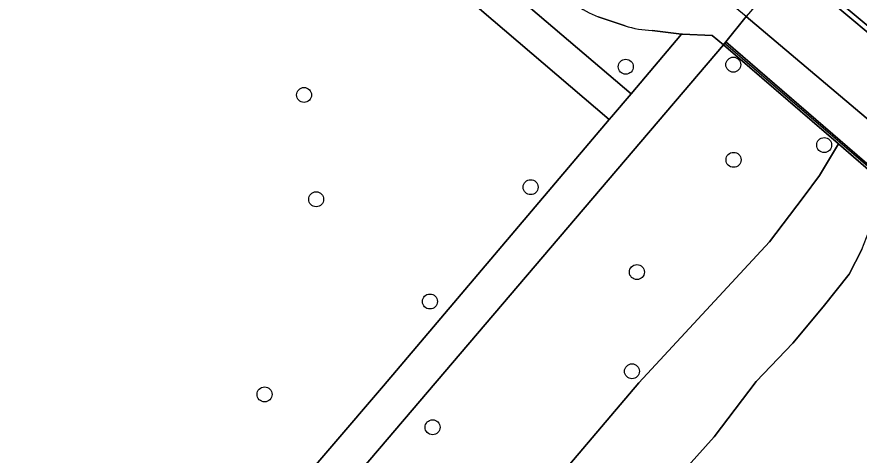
# Model space of a CAD drawing. Extents: x 161477 to 163040, y 383680 to 384871.
# Drawn here: x 161706 to 161761, y 384463.8 to 384492.4 of the extents above; entities that cross this region are included whole.
import ezdxf

# ---------------------------------------------------------------- set-up
doc = ezdxf.new("R2010")
doc.units = 0
for name, color, linetype in [('IMGEO_Berm_groen', 7, 'Continuous'), ('IMGEO_Boom', 7, 'Continuous'), ('IMGEO_Fietspad_gesloten', 7, 'Continuous'), ('IMGEO_Groenvoorziening', 7, 'Continuous'), ('IMGEO_Hek', 7, 'Continuous'), ('IMGEO_Muur', 7, 'Continuous'), ('IMGEO_Oever', 7, 'Continuous'), ('IMGEO_Rijbaan_lokaal_gesloten', 7, 'Continuous'), ('IMGEO_Verkeerseiland_open', 7, 'Continuous'), ('IMGEO_Voetpad_open', 7, 'Continuous'), ('IMGEO_Waterloop', 7, 'Continuous')]:
    doc.layers.add(name, color=color, linetype=linetype)

msp = doc.modelspace()

# ---------------------------------------------------------------- linework, layer by layer
at = {"layer": 'IMGEO_Berm_groen'}
for points in [[(161678.56, 384547.407), (161677.753, 384545.804), (161681.058, 384542.99), (161731.371, 384500), (161746.134, 384487.423), (161749.434, 384491.319), (161747.506, 384491.552)], [(161745.742, 384491.864), (161743.992, 384492.44)]]:
    msp.add_lwpolyline(points, dxfattribs=at)
for centre, radius, start, end in [((161746.445, 384498.744), 6.765, 234.021, 248.737), ((161747.694, 384497.759), 6.21, 251.6764, 268.2632)]:
    msp.add_arc(centre, radius, start, end, dxfattribs=at)
at = {"layer": 'IMGEO_Boom'}
for centre in [(161745.793, 384489.183), (161752.815, 384489.318), (161724.777, 384487.339), (161758.75, 384484.07), (161752.829, 384483.104), (161739.578, 384481.32), (161725.567, 384480.526), (161746.517, 384475.774), (161732.997, 384473.854), (161746.196, 384469.296), (161722.195, 384467.789), (161733.17, 384465.643)]:
    msp.add_circle(centre, 0.489, dxfattribs=at)
at = {"layer": 'IMGEO_Fietspad_gesloten'}
for points in [[(161747.506, 384491.552), (161749.434, 384491.319), (161749.503, 384491.311), (161751.443, 384491.214), (161752.168, 384490.621), (161752.317, 384490.805), (161753.665, 384492.465), (161751.746, 384494.05), (161747.505, 384494.173)], [(161743.992, 384492.44), (161745.742, 384491.864)]]:
    msp.add_lwpolyline(points, dxfattribs=at)
msp.add_lwpolyline([(161753.665, 384492.465), (161752.317, 384490.805), (161761.379, 384483.004), (161762.289, 384482.229), (161763.736, 384483.947)], close=True, dxfattribs=at)
for centre, radius, start, end in [((161746.445, 384498.744), 6.765, 234.021, 248.737), ((161747.694, 384497.759), 6.21, 251.6764, 268.2632)]:
    msp.add_arc(centre, radius, start, end, dxfattribs=at)
at = {"layer": 'IMGEO_Groenvoorziening'}
for points in [[(161655.123, 384380.786), (161705.198, 384439.501), (161703.363, 384440.983), (161707.91, 384446.382), (161709.855, 384444.859), (161729.976, 384468.339), (161744.705, 384485.735), (161723.453, 384503.883), (161709.781, 384515.739), (161680.014, 384540.993), (161676.741, 384543.785), (161660.175, 384511.161), (161637.594, 384466.689), (161619.35, 384430.848), (161600.945, 384394.608), (161593.687, 384380.342), (161587.084, 384366.964)], [(161667.9, 384376.744), (161671.398, 384380.51), (161675.659, 384384.514), (161678.876, 384387.687), (161681.616, 384390.954), (161685.716, 384395.967), (161698.907, 384411.127), (161709.389, 384424.616), (161723.708, 384441.539), (161746.652, 384468.552), (161755.179, 384477.753), (161757.373, 384480.635), (161758.436, 384482.076), (161759.688, 384484.154), (161752.168, 384490.621), (161657.242, 384379.29)]]:
    msp.add_lwpolyline(points, dxfattribs=at)
at = {"layer": 'IMGEO_Hek'}
msp.add_lwpolyline([(161762.212, 384482.137), (161759.764, 384484.236), (161752.31, 384490.656)], dxfattribs=at)
at = {"layer": 'IMGEO_Muur'}
msp.add_lwpolyline([(161752.317, 384490.805), (161752.168, 384490.621), (161759.688, 384484.154), (161762.134, 384482.045), (161762.289, 384482.229), (161761.379, 384483.004)], close=True, dxfattribs=at)
at = {"layer": 'IMGEO_Oever'}
msp.add_lwpolyline([(161749.306, 384462.492), (161751.566, 384465.016), (161754.308, 384468.631), (161756.712, 384471.126), (161758.69, 384473.502), (161760.372, 384475.642), (161761.215, 384477.241), (161761.971, 384479.205), (161762.295, 384480.939), (161762.134, 384482.045), (161759.688, 384484.154), (161758.436, 384482.076), (161757.373, 384480.635), (161755.179, 384477.753), (161746.652, 384468.552), (161723.708, 384441.539)], dxfattribs=at)
at = {"layer": 'IMGEO_Rijbaan_lokaal_gesloten'}
for points in [[(161759.518, 384499.242), (161753.665, 384492.465), (161763.736, 384483.947), (161769.567, 384490.879)], [(161765.657, 384488.487), (161765.855, 384488.324), (161766.442, 384487.841), (161766.334, 384487.71), (161766.227, 384487.579), (161765.637, 384488.064), (161765.442, 384488.225), (161756.605, 384495.587), (161756.496, 384495.672), (161756.716, 384495.931), (161756.819, 384495.851)]]:
    msp.add_lwpolyline(points, close=True, dxfattribs=at)
at = {"layer": 'IMGEO_Verkeerseiland_open'}
msp.add_lwpolyline([(161756.819, 384495.851), (161756.716, 384495.931), (161756.496, 384495.672), (161756.605, 384495.587), (161765.442, 384488.225), (161765.637, 384488.064), (161766.227, 384487.579), (161766.334, 384487.71), (161766.442, 384487.841), (161765.855, 384488.324), (161765.657, 384488.487)], close=True, dxfattribs=at)
at = {"layer": 'IMGEO_Voetpad_open'}
msp.add_lwpolyline([(161681.058, 384542.99), (161677.753, 384545.804), (161676.741, 384543.785), (161680.014, 384540.993), (161709.781, 384515.739), (161723.453, 384503.883), (161744.705, 384485.735), (161744.854, 384485.911), (161746.134, 384487.423), (161731.371, 384500)], close=True, dxfattribs=at)
for points in [[(161752.168, 384490.621), (161751.443, 384491.214), (161749.503, 384491.311), (161749.434, 384491.319), (161746.134, 384487.423), (161744.854, 384485.911), (161744.705, 384485.735), (161729.976, 384468.339), (161709.855, 384444.859), (161707.91, 384446.382), (161703.363, 384440.983), (161705.198, 384439.501), (161655.123, 384380.786)], [(161656.032, 384377.853), (161666.324, 384369.169), (161667.367, 384370.485), (161657.074, 384379.09), (161657.242, 384379.29), (161752.168, 384490.621)]]:
    msp.add_lwpolyline(points, dxfattribs=at)
at = {"layer": 'IMGEO_Waterloop'}
msp.add_lwpolyline([(161761.215, 384477.241), (161760.372, 384475.642), (161758.69, 384473.502), (161756.712, 384471.126), (161754.308, 384468.631), (161751.566, 384465.016), (161749.306, 384462.492)], dxfattribs=at)

doc.saveas('drawing.dxf')
